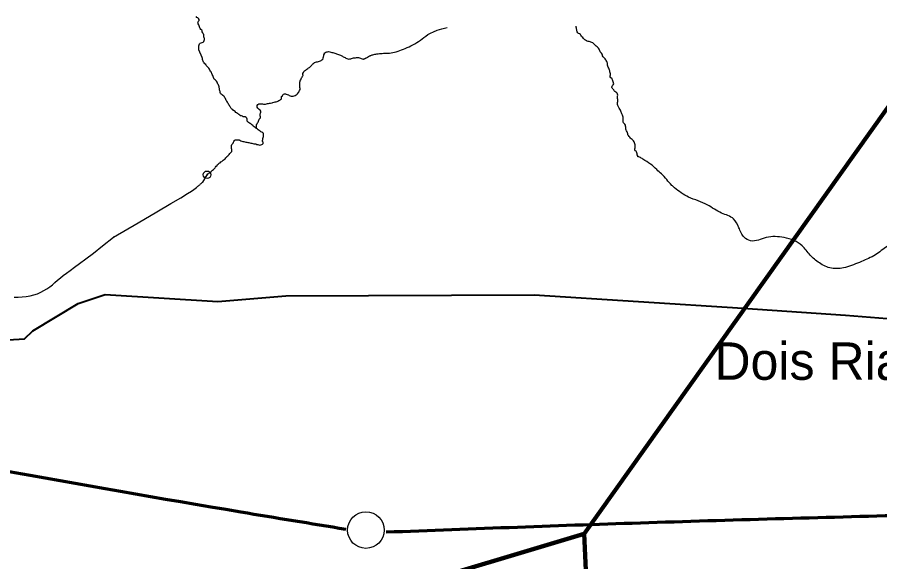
# Model space of a CAD drawing. Extents: x 553962 to 842807, y 8883888 to 9032388.
# Drawn here: x 697506 to 709028, y 8957994 to 8965272 of the extents above; entities that cross this region are included whole.
import ezdxf

# ---------------------------------------------------------------- set-up
doc = ezdxf.new("R2010")
doc.units = 0
doc.header["$LTSCALE"] = 200
doc.header["$PDMODE"] = 32
doc.header["$PDSIZE"] = 100
for name, color, linetype, lineweight in [('12', 7, 'Continuous', 25), ('24', 7, 'Continuous', 25), ('27', 7, 'Continuous', 25), ('51', 7, 'Continuous', 70), ('9', 7, 'Continuous', 90)]:
    doc.layers.add(name, color=color, linetype=linetype, lineweight=lineweight)
doc.layers.add('41', color=7, linetype='Continuous')

msp = doc.modelspace()

# ---------------------------------------------------------------- linework, layer by layer
at = {"layer": '12', "lineweight": 40}
for points in [[(693487.4, 8962819.8), (696836.9, 8961144.8), (697384.1, 8960961.8), (697603.7, 8960973.6), (697714.4, 8961082.3), (698321.2, 8961447.4), (698679, 8961567.8), (700187.3, 8961472.5), (701093.5, 8961547), (704410.2, 8961560.7)], [(704410.2, 8961560.7), (707197.4, 8961384.6), (708568.6, 8961290.5), (709350.1, 8961228.9), (709812.8, 8961324.8)]]:
    msp.add_lwpolyline(points, dxfattribs=at)
at = {"layer": '24'}
for points in [[(699931.8, 8964837.8), (699930.8, 8964862.9), (699930.4, 8964876.2), (699930.5, 8964889.1), (699934.6, 8964903.3), (699940.7, 8964915.5), (699950.7, 8964925), (699964.2, 8964931.1), (699977, 8964935.1), (699989, 8964939.6), (699999.4, 8964947.8), (700004.9, 8964959.5), (700006.4, 8964972.4), (700005.8, 8964985.7), (700001.6, 8964997.5), (700000.7, 8965010.8), (700000.2, 8965025.8), (699996.7, 8965039.4), (699991.5, 8965050.8), (699983.6, 8965063.7), (699976.8, 8965075.8), (699975, 8965089.1), (699969.8, 8965101.2), (699960.2, 8965110.2), (699950.8, 8965119.6), (699945.8, 8965132.5), (699941.5, 8965144.7), (699937.8, 8965157.3), (699931.8, 8965169.2), (699922.8, 8965181.9), (699919.6, 8965195.3), (699921.8, 8965208.3), (699929.4, 8965218.6), (699935, 8965230.6), (699935.6, 8965243.1), (699929.5, 8965256.6), (699918.7, 8965264.4), (699906.5, 8965270), (699898.4, 8965282.6)], [(705462, 8964317), (705454, 8964323.8), (705449.7, 8964336.7), (705451.5, 8964350), (705458.7, 8964361.9), (705468.1, 8964370.6), (705473.4, 8964382.4), (705470.6, 8964396.2), (705466.6, 8964409.2), (705463.8, 8964422), (705458.7, 8964433.7), (705454.1, 8964445.5), (705446.7, 8964456.5), (705436.3, 8964463.7), (705427.9, 8964475.5), (705427.5, 8964488.9), (705430.3, 8964502), (705430.9, 8964516), (705426.8, 8964529), (705424.1, 8964541.7), (705419.9, 8964553.7), (705415.7, 8964565.5), (705411.4, 8964578.6), (705408.1, 8964592.5), (705401.5, 8964603.7), (705395.9, 8964616.2), (705392.6, 8964629.3), (705391.6, 8964643), (705390.5, 8964656.5), (705385.8, 8964668.8), (705380.1, 8964681.2), (705374, 8964692.3), (705367.4, 8964703.5), (705359.7, 8964714.5), (705350.4, 8964723.6), (705340.7, 8964731.8), (705331.4, 8964740.9), (705324.3, 8964754.5), (705324.1, 8964767.8), (705318.9, 8964779.2), (705311.5, 8964790.4), (705302.1, 8964801.5), (705294.8, 8964811.6), (705289.5, 8964823), (705282.6, 8964834.3), (705277.5, 8964846), (705270.7, 8964857.2), (705262.2, 8964867.1), (705252.3, 8964876.4), (705240.9, 8964883.8), (705231.1, 8964892.9), (705222.1, 8964902.5), (705213.5, 8964912.7), (705203.7, 8964921.9), (705193.6, 8964930.3), (705180.4, 8964933.5), (705169.9, 8964940.5), (705158.2, 8964945), (705145.8, 8964948.7), (705132.4, 8964948.5), (705119.9, 8964950.6), (705108.2, 8964956.4), (705096.8, 8964963.6), (705087, 8964971.5), (705077.6, 8964979.9), (705068.8, 8964989.5), (705059.7, 8964999.7), (705050, 8965008.9), (705041.6, 8965019.5), (705036.2, 8965031.3), (705028.3, 8965041.6), (705016.9, 8965048.5), (705002.3, 8965055.8), (704992.8, 8965064.7), (704987, 8965075.9), (704982.4, 8965089.2), (704979.4, 8965101.5), (704977.2, 8965114.3), (704976.5, 8965127.2), (704973.7, 8965140.4), (704971.5, 8965153.2)], [(702224.1, 8964760.1), (702230.5, 8964762.7), (702238, 8964765.4), (702246.8, 8964768.2), (702257, 8964771.1), (702268.5, 8964774.1), (702281.4, 8964777), (702295.4, 8964779.8), (702310.4, 8964782.4), (702326.5, 8964784.7), (702343.4, 8964786.7), (702361, 8964788.1), (702379.3, 8964789.1), (702398.3, 8964789.7), (702417.9, 8964790.2), (702438, 8964790.9), (702458.7, 8964791.9), (702479.9, 8964793.6), (702501.6, 8964796), (702523.7, 8964799.6), (702546.3, 8964804.3), (702569.2, 8964810.3), (702592.6, 8964817.4), (702616.3, 8964825.5), (702640.4, 8964834.5), (702664.8, 8964844.4), (702689.6, 8964855.1), (702714.6, 8964866.4), (702740, 8964878.3), (702765.5, 8964890.9), (702791, 8964904.1), (702816.5, 8964918.1), (702841.8, 8964932.9), (702866.7, 8964948.6), (702891.2, 8964965.1), (702915.2, 8964982.7), (702938.9, 8965001.1), (702963.8, 8965020.3), (702992, 8965039.9), (703025.5, 8965059.6)], [(703025.5, 8965059.6), (703066.2, 8965079.1), (703116, 8965098), (703177.1, 8965116.1), (703251.3, 8965133)], [(700122.6, 8964480.9), (700117.1, 8964494.1), (700111.8, 8964507), (700106.8, 8964518.9), (700101.1, 8964530.7), (700094.7, 8964541.6), (700088.2, 8964553.3), (700080.2, 8964566.8), (700073.9, 8964578.7), (700067.6, 8964590), (700058.5, 8964600.1), (700048.7, 8964608.3), (700040.7, 8964618.6), (700031.8, 8964629), (700023.2, 8964638.5), (700013.3, 8964651), (700003.7, 8964661.7), (699994.9, 8964671.7), (699988.9, 8964683.5), (699983.4, 8964695.1), (699980.8, 8964707.6), (699980.5, 8964721.2), (699975.7, 8964733.2), (699931.8, 8964837.8)], [(701593.3, 8964731.3), (701597.7, 8964742.5), (701599.4, 8964745.4), (701600.7, 8964757.9), (701601.6, 8964770.4), (701608.6, 8964781.6), (701610.7, 8964794.4), (701615, 8964798.2), (701626.5, 8964803.7), (701639.6, 8964807.7), (701652.3, 8964810.6), (701664.8, 8964812.3), (701680.7, 8964809.8), (701695.7, 8964806.2), (701708.8, 8964802.3), (701722.2, 8964799.4), (701734.5, 8964796.5), (701747.6, 8964793.9), (701759.8, 8964788.3), (701772.7, 8964781.7), (701785.2, 8964779.4), (701797.3, 8964775.5), (701809.4, 8964771.1), (701822.2, 8964767.1), (701833.9, 8964760.5)], [(701287.6, 8964429.5), (701294.5, 8964435.5), (701301, 8964447.5), (701302.9, 8964460.4), (701310.9, 8964471.2), (701316.9, 8964482.7), (701323.4, 8964494.7), (701323.1, 8964507.7), (701323.1, 8964520.7), (701329.4, 8964534.6), (701336, 8964545.5), (701344.2, 8964555.7), (701354.7, 8964563.2), (701367, 8964571), (701376.1, 8964580), (701386.7, 8964587.2), (701397.7, 8964594), (701409, 8964600.9), (701420.2, 8964610.1), (701429.5, 8964619.9), (701439.2, 8964630.4), (701446.8, 8964640.4), (701455.1, 8964649.9), (701467.8, 8964659.1), (701478.5, 8964666.5), (701491.2, 8964670.5), (701503.8, 8964674.5), (701515.9, 8964677.6), (701528.7, 8964678.6), (701542.6, 8964683.8), (701555, 8964689.4), (701565.8, 8964695.7), (701576.5, 8964702.8), (701586.3, 8964711.8), (701591.3, 8964723.4)], [(701833.9, 8964760.5), (701849.5, 8964749.9), (701860.3, 8964743), (701872.4, 8964737.6), (701886, 8964732), (701896.9, 8964725.1), (701908.1, 8964718.9), (701921, 8964713.9), (701934.5, 8964713.8), (701948.1, 8964715.4), (701960.6, 8964716.5), (701973, 8964718.8), (701984.3, 8964725), (701996.2, 8964729.6), (702009.3, 8964729.5), (702023.5, 8964731), (702037.5, 8964732.6), (702063.8, 8964732.4), (702125.2, 8964712.7), (702129.3, 8964713.3), (702133.3, 8964714.1), (702137.2, 8964715.1), (702141.2, 8964716.3), (702145.2, 8964717.7), (702149.4, 8964719.3), (702153.7, 8964721.2), (702158.3, 8964723.4), (702163.2, 8964725.8), (702168.3, 8964728.5), (702173.6, 8964731.4), (702178.9, 8964734.4), (702184.2, 8964737.5), (702189.4, 8964740.6), (702194.6, 8964743.7), (702199.4, 8964746.6), (702204.1, 8964749.5), (702208.6, 8964752.2), (702213.3, 8964754.8), (702218.4, 8964757.5), (702224.1, 8964760.1)], [(700629.6, 8963841.8), (700618, 8963850.7), (700607.5, 8963858.3), (700596.4, 8963866.3), (700585.3, 8963872.3), (700577.9, 8963882.3), (700577.1, 8963895.6), (700575.9, 8963909.3), (700572.6, 8963922.5), (700565.5, 8963934.2), (700551.7, 8963940.3), (700538.2, 8963941.4), (700524.9, 8963941.7), (700513.3, 8963947.7), (700501.3, 8963953), (700488.6, 8963953.1), (700479.2, 8963961.6), (700467.9, 8963971.8), (700457.8, 8963979.6), (700446.7, 8963986), (700436, 8963992.4), (700425.1, 8964000.6), (700415.8, 8964010), (700405.9, 8964019.2), (700396.4, 8964027.6), (700384.9, 8964036.7), (700374.1, 8964044.4), (700365.2, 8964054.1), (700354.3, 8964068.5), (700347.8, 8964079.8), (700341.9, 8964091.4), (700334.5, 8964103.1), (700327.1, 8964113.5), (700319.4, 8964123.6), (700313.2, 8964136.3), (700306.5, 8964148.8), (700298.7, 8964160.7), (700292.2, 8964172.2), (700289, 8964184.4), (700280.5, 8964195.2), (700274.5, 8964206.8), (700265.2, 8964216.2), (700253.2, 8964225.8), (700243.1, 8964234.8), (700231.8, 8964244.1), (700221.2, 8964252.7), (700216.5, 8964265), (700216.1, 8964277.7), (700211.7, 8964290.1), (700208.1, 8964303), (700207.4, 8964317.7), (700204.9, 8964330), (700201.4, 8964343), (700199.1, 8964356), (700192.6, 8964368), (700186.2, 8964379.3), (700182.6, 8964392.6), (700176.5, 8964404.8), (700167.5, 8964416.9), (700159.2, 8964426.7), (700148.9, 8964435.9), (700138.4, 8964444.4), (700130.5, 8964455.3), (700127, 8964468.6), (700122.6, 8964480.9)], [(700629.6, 8963841.8), (700618, 8963850.7), (700607.5, 8963858.3), (700596.4, 8963866.3), (700585.3, 8963872.3), (700577.9, 8963882.3), (700577.1, 8963895.6), (700575.9, 8963909.3), (700572.6, 8963922.5), (700565.5, 8963934.2), (700551.7, 8963940.3), (700538.2, 8963941.4), (700524.9, 8963941.7), (700513.3, 8963947.7), (700501.3, 8963953), (700488.6, 8963953.1), (700479.2, 8963961.6), (700467.9, 8963971.8), (700457.8, 8963979.6), (700446.7, 8963986), (700436, 8963992.4), (700425.1, 8964000.6), (700415.8, 8964010), (700405.9, 8964019.2), (700396.4, 8964027.6), (700384.9, 8964036.7), (700374.1, 8964044.4), (700365.2, 8964054.1), (700354.3, 8964068.5), (700347.8, 8964079.8), (700341.9, 8964091.4), (700334.5, 8964103.1), (700327.1, 8964113.5), (700319.4, 8964123.6), (700313.2, 8964136.3), (700306.5, 8964148.8), (700298.7, 8964160.7), (700292.2, 8964172.2), (700289, 8964184.4), (700280.5, 8964195.2), (700274.5, 8964206.8), (700265.2, 8964216.2), (700253.2, 8964225.8), (700243.1, 8964234.8), (700231.8, 8964244.1), (700221.2, 8964252.7), (700216.5, 8964265), (700216.1, 8964277.7), (700211.7, 8964290.1), (700208.1, 8964303), (700207.4, 8964317.7), (700204.9, 8964330), (700201.4, 8964343), (700199.1, 8964356), (700192.6, 8964368), (700186.2, 8964379.3), (700182.6, 8964392.6), (700176.5, 8964404.8), (700167.5, 8964416.9), (700159.2, 8964426.7), (700148.9, 8964435.9), (700138.4, 8964444.4), (700130.5, 8964455.3), (700127, 8964468.6), (700122.6, 8964480.9)], [(700890.2, 8964121.8), (700909.7, 8964126), (700921.6, 8964131.4), (700936.4, 8964135.2), (700949.5, 8964139.6), (700962.7, 8964143), (700977.7, 8964147.3), (700989.3, 8964152.1), (701002.7, 8964158.4), (701014, 8964165), (701024.4, 8964173.3), (701035.6, 8964183), (701037.7, 8964197.4), (701038.2, 8964212), (701047.6, 8964222.3), (701055.1, 8964233.1), (701062.6, 8964244.8), (701075.2, 8964250.1), (701088, 8964248.6), (701099.8, 8964244.3), (701112.8, 8964239.1), (701128.7, 8964233.1), (701140.1, 8964227.3), (701152.8, 8964220.4), (701165.7, 8964216), (701179, 8964216.4), (701192.5, 8964217.5), (701205.7, 8964219.4), (701218.7, 8964225.3), (701231.4, 8964232.9), (701242.5, 8964241.1), (701252, 8964249.4), (701260.3, 8964259.6), (701266.6, 8964271.1), (701272.8, 8964283), (701277.3, 8964294.8), (701283.5, 8964307.1), (701284.8, 8964319.8), (701282.7, 8964333.1), (701280.8, 8964346.2), (701280.4, 8964359.6), (701280.9, 8964375.5), (701280.8, 8964390.3), (701283.1, 8964403.2), (701285.6, 8964415.8), (701287.5, 8964428.3)], [(705796.9, 8963407.8), (705795.2, 8963421.2), (705789.1, 8963433), (705785.2, 8963445.2), (705783.8, 8963459), (705780, 8963472), (705772.6, 8963483.1), (705760.6, 8963488.6), (705755.9, 8963500.6), (705757.4, 8963514.6), (705760.4, 8963528.5), (705761.4, 8963541.1), (705760.8, 8963554.2), (705759.6, 8963568.1), (705757, 8963581.3), (705752.5, 8963594.8), (705746.6, 8963607), (705738.4, 8963618.3), (705729.5, 8963628), (705719.6, 8963636.3), (705708.3, 8963645.6), (705699.3, 8963655.2), (705688, 8963668.5), (705678.7, 8963678.5), (705670.9, 8963689.6), (705664.2, 8963701.2), (705661.4, 8963714.8), (705660.1, 8963727.5), (705654.2, 8963738.9), (705646.7, 8963751.8), (705640.5, 8963763.2), (705636.3, 8963775.9), (705634.8, 8963790.6), (705634.1, 8963803.8), (705632.8, 8963816.8), (705630.1, 8963830.7), (705623.7, 8963841.5), (705613.4, 8963851), (705604.1, 8963861.6), (705599.9, 8963874.2), (705599.2, 8963887.2), (705599.7, 8963900.5), (705601, 8963913.1), (705601.7, 8963926), (705599.6, 8963938.6), (705595.6, 8963951.5), (705590.5, 8963965.1), (705583.9, 8963980.3), (705579.5, 8963992.5), (705575.1, 8964004.7), (705569.2, 8964017.7), (705563.2, 8964031.1), (705556.4, 8964042.2), (705548.9, 8964054.6), (705541.1, 8964066.9), (705534.2, 8964082.5), (705529.1, 8964094.5), (705524.9, 8964106.6), (705524.7, 8964120.3), (705525.7, 8964132.8), (705527.2, 8964145.2), (705528.9, 8964158.3), (705528.4, 8964172.5), (705524.4, 8964184.8), (705523.4, 8964198.4), (705523.4, 8964204.9), (705525.6, 8964217.9), (705528, 8964230.7), (705526, 8964243.7), (705520.9, 8964255.5), (705512.5, 8964265), (705501.2, 8964271.4), (705490.1, 8964278.3), (705480.6, 8964288), (705474.5, 8964299), (705470.1, 8964311.2)], [(700719.1, 8964104.7), (700734.9, 8964114.6), (700741.9, 8964116.7), (700754.7, 8964116.2), (700767.8, 8964116.2), (700782.1, 8964115.3), (700795.6, 8964112.2), (700811.3, 8964109.9), (700824.6, 8964110.4), (700836.4, 8964115.1), (700848.6, 8964119.9), (700862.2, 8964121), (700876.7, 8964121.4), (700890.2, 8964121.8)], [(700703.6, 8963783.4), (700700.8, 8963797.5), (700702.2, 8963810.6), (700701.8, 8963824), (700702.9, 8963837.4), (700709, 8963849.3), (700717.1, 8963859), (700723.7, 8963870.8), (700728.9, 8963882.3), (700732.4, 8963895.2), (700735.6, 8963908), (700746, 8963916.4), (700754.3, 8963926.3), (700753.9, 8963940.1), (700752.6, 8963952.7), (700751.5, 8963965.8), (700750.5, 8963980.4), (700757.3, 8963992), (700760, 8964004.6), (700758.2, 8964017.6), (700749.9, 8964029.1), (700738.3, 8964038.3), (700728.5, 8964046.3), (700718.7, 8964055.6), (700712.9, 8964068.1), (700710.9, 8964081.2), (700712.4, 8964093.8), (700719.2, 8964104.8), (700720.5, 8964109.2)], [(700654.5, 8963584.3), (700667.6, 8963579.9), (700681.9, 8963578.2), (700695.2, 8963578.2), (700707.4, 8963573.1), (700720.5, 8963572.3), (700733.8, 8963567.7), (700746.4, 8963563.5), (700759.3, 8963564.7), (700771.5, 8963569.5), (700783.2, 8963576.7), (700791.2, 8963586.3), (700790.1, 8963601.3), (700784.1, 8963612.5), (700783.9, 8963625.8), (700786.5, 8963639.5), (700788.3, 8963652.7), (700792.9, 8963664.4), (700795.2, 8963678.6), (700794.9, 8963692.4), (700797.2, 8963705.2), (700795.5, 8963718.1), (700786.4, 8963728.9), (700773.2, 8963736.8), (700761.2, 8963741), (700749.2, 8963748.9), (700738.4, 8963758.7), (700726.6, 8963768.7), (700714.8, 8963776.3), (700703.6, 8963783.4), (700693.1, 8963791.1), (700683.1, 8963800.2), (700670, 8963807.4), (700659.5, 8963816.3), (700651.2, 8963825.9), (700640.9, 8963833.3), (700629.6, 8963841.8)], [(700041.5, 8963166.7), (700054.1, 8963177.7), (700064, 8963185.6), (700073.8, 8963194.2), (700084.6, 8963202.9), (700095, 8963211.3), (700105, 8963219.5), (700116.4, 8963229.2), (700127.7, 8963238.5), (700137.7, 8963247.5), (700148, 8963257.9), (700156, 8963268.4), (700165.2, 8963280.8), (700174.8, 8963292.6), (700183.2, 8963302.4), (700193.8, 8963312.6), (700204.4, 8963320), (700214.7, 8963327.6), (700227.7, 8963337.5), (700238.2, 8963345.7), (700247.8, 8963353.8), (700259, 8963363.1), (700270.2, 8963371.6), (700281.5, 8963380.9), (700292, 8963391.3), (700300.1, 8963400.8), (700307.9, 8963410.7), (700317.7, 8963421.4), (700326.7, 8963430.5), (700335.6, 8963439.4), (700344.9, 8963449), (700354.8, 8963458), (700364.4, 8963468), (700371.8, 8963478.3), (700374.5, 8963490.8), (700371.6, 8963504.1), (700369.7, 8963517.2), (700369.5, 8963529.8), (700370, 8963544.2), (700369.2, 8963557.2), (700372.3, 8963569.5), (700382.1, 8963579.6), (700391.9, 8963588.6), (700396.1, 8963601.2), (700399.6, 8963613.4), (700406.9, 8963625.3), (700417.1, 8963634.3), (700430.1, 8963635), (700442.9, 8963635.2), (700456.1, 8963634.7), (700469.7, 8963631.9), (700481.4, 8963627), (700493.8, 8963619.9), (700506.5, 8963616.5), (700519.3, 8963612.5), (700531.9, 8963609.2), (700545.6, 8963607), (700559.7, 8963604.1), (700572.4, 8963600.7), (700585.9, 8963598.1), (700598.7, 8963597), (700612.5, 8963592.4), (700627, 8963589.4), (700640.7, 8963588.8), (700654.5, 8963584.3)], [(699898.5, 8962995.8), (699910.6, 8963005.3), (699920.7, 8963013.6), (699929.3, 8963020.8), (699936.7, 8963027.2), (699943.4, 8963033.2), (699949.8, 8963038.9), (699956.1, 8963044.6), (699962.9, 8963050.6), (699970, 8963056.7), (699977.2, 8963062.6), (699984.7, 8963068.4), (700041.5, 8963166.7)], [(697466.2, 8961532.2), (697518.9, 8961530.7), (697572.1, 8961533), (697625.2, 8961539), (697677.4, 8961548.3), (697728, 8961561), (697776.3, 8961577), (697821.6, 8961595.9), (697863.5, 8961617.8), (697902.4, 8961642.2), (697939.4, 8961668.8), (697975, 8961697.1), (698010.3, 8961726.9), (698045.9, 8961757.7), (698082.8, 8961789.2), (698121.7, 8961821), (698163.8, 8961853.2), (698211.8, 8961888.4), (698268.8, 8961929.7), (698337.7, 8961980.1), (698421.6, 8962042.7), (698523.6, 8962120.7), (698646.7, 8962217), (698794, 8962334.7), (698786.6, 8962331.2), (698794, 8962334.7), (699119.6, 8962524.1), (699370.6, 8962670.9), (699557.1, 8962781.1), (699689.6, 8962860.4), (699778.3, 8962914.5), (699833.4, 8962949.5), (699865.2, 8962970.9), (699884.1, 8962984.7), (699898.5, 8962995.8)]]:
    msp.add_lwpolyline(points, dxfattribs=at)
msp.add_spline([(710131.8, 8961656.3), (710038.2, 8961644.6), (709952.5, 8961734.3), (709819.9, 8961831.8), (709687.4, 8961917.5), (709656.2, 8962018.9), (709609.4, 8962151.4), (709543.1, 8962295.7), (709476.8, 8962369.8), (709379.4, 8962377.6), (709293.6, 8962323), (709126, 8962209.9), (708970, 8962096.9), (708782.9, 8962007.2), (708568.5, 8961929.2), (708381.3, 8961917.5), (708221.5, 8961987.7), (708096.8, 8962093), (707991.5, 8962217.7), (707749.8, 8962326.9), (707512, 8962326.9), (707301.5, 8962284), (707215.7, 8962330.8), (707145.5, 8962459.4), (707075.3, 8962576.4), (706915.5, 8962654.3), (706724.5, 8962763.5), (706475, 8962868.8), (706285.5, 8962993.6), (706252.3, 8963024.5), (706110.5, 8963180), (706048.8, 8963234.9), (705965.3, 8963310.3), (705863.5, 8963374.4), (705840.7, 8963390.4), (705796.9, 8963407.8)], degree=3, dxfattribs=at)
msp.add_point((700041.5, 8963166.7), dxfattribs=at)
at = {"layer": '27'}
msp.add_circle((702164, 8958417.9), 244.7, dxfattribs=at)
at = {"layer": '51'}
for points in [[(694061.7, 8959814.7), (700493.4, 8958661.4), (701895, 8958430.8)], [(702432.5, 8958392.3), (705941.8, 8958518.9), (709553.4, 8958623)]]:
    msp.add_spline(points, degree=3, dxfattribs=at)
at = {"layer": '9'}
for points in [[(691582, 8951218.7), (697371.2, 8956056), (705081.2, 8958366.8), (713138.6, 8969695)], [(705081.2, 8958366.8), (705509.2, 8948874.2), (720755.9, 8962863.6), (723053.6, 8963740.6)]]:
    msp.add_lwpolyline(points, dxfattribs=at)

# ---------------------------------------------------------------- texts
at = {"layer": '41'}
msp.add_text('Dois Riachos', height=500, dxfattribs=at).set_placement((706819.1, 8960425.8))

doc.saveas('drawing.dxf')
